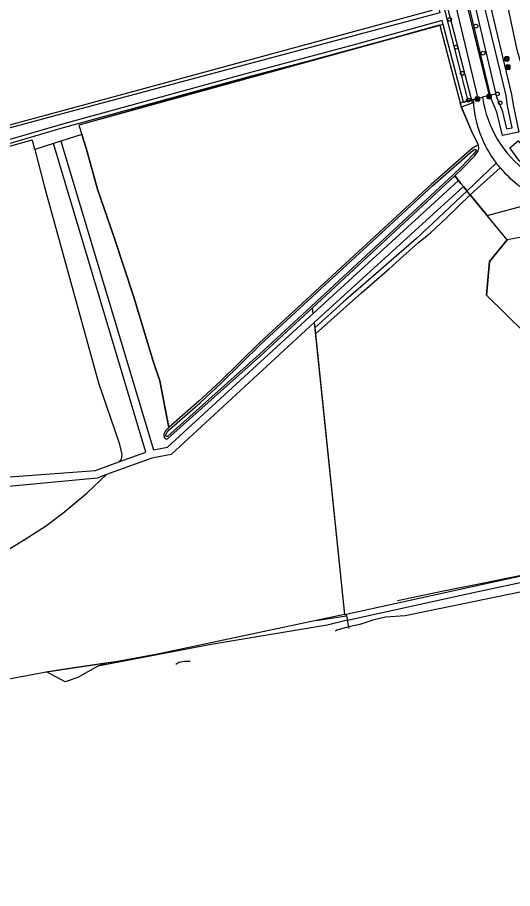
# Model space of a CAD drawing. Extents: x 162880 to 165536, y 384011 to 385179.
# Drawn here: x 163488.3 to 163616.5, y 384019.7 to 384245.3 of the extents above; entities that cross this region are included whole.
import ezdxf

# ---------------------------------------------------------------- set-up
doc = ezdxf.new("R2010")
doc.units = 0
for name, color, linetype in [('IMGEO_Afsluitpaal', 7, 'Continuous'), ('IMGEO_Afvalbak', 7, 'Continuous'), ('IMGEO_Bank', 7, 'Continuous'), ('IMGEO_Boom', 7, 'Continuous'), ('IMGEO_Erf', 7, 'Continuous'), ('IMGEO_Gemengd_bos', 7, 'Continuous'), ('IMGEO_Grasland_agrarisch', 7, 'Continuous'), ('IMGEO_Grasland_overig', 7, 'Continuous'), ('IMGEO_Groenvoorziening', 7, 'Continuous'), ('IMGEO_Hek', 7, 'Continuous'), ('IMGEO_Loofbos', 7, 'Continuous'), ('IMGEO_Spoorbaan_halfverhard', 7, 'Continuous'), ('IMGEO_Struiken', 7, 'Continuous'), ('IMGEO_Voetpad_halfverhard', 7, 'Continuous'), ('IMGEO_Voetpad_onverhard', 7, 'Continuous'), ('IMGEO_Waterloop', 7, 'Continuous')]:
    doc.layers.add(name, color=color, linetype=linetype)

msp = doc.modelspace()

# ---------------------------------------------------------------- linework, layer by layer
at = {"layer": 'IMGEO_Afsluitpaal'}
for p, q in [((163606.86, 384223.75), (163606.86, 384224.55)), ((163606.86, 384224.55), (163606.86, 384223.75)), ((163606.96, 384224.65), (163607.75, 384224.65)), ((163607.75, 384224.65), (163606.96, 384224.65)), ((163607.85, 384224.55), (163607.85, 384223.75)), ((163607.85, 384223.75), (163607.85, 384224.55)), ((163609.89, 384224.41), (163609.89, 384225.21)), ((163609.89, 384225.21), (163609.89, 384224.41)), ((163609.99, 384225.31), (163610.78, 384225.31)), ((163610.78, 384225.31), (163609.99, 384225.31)), ((163610.78, 384224.31), (163609.99, 384224.31)), ((163609.99, 384224.31), (163610.78, 384224.31)), ((163610.88, 384225.21), (163610.88, 384224.41)), ((163610.88, 384224.41), (163610.88, 384225.21)), ((163607.75, 384223.65), (163606.96, 384223.65)), ((163606.96, 384223.65), (163607.75, 384223.65))]:
    msp.add_line(p, q, dxfattribs=at)
for points in [[(163607.28, 384224.53), (163607.43, 384224.53), (163607.43, 384223.78), (163607.28, 384223.78), (163607.28, 384224.53)], [(163610.31, 384225.18), (163610.46, 384225.18), (163610.46, 384224.43), (163610.31, 384224.43), (163610.31, 384225.18)]]:
    msp.add_lwpolyline(points, dxfattribs=at)
for centre, start, end in [((163606.96, 384224.55), 90, 180), ((163606.96, 384224.55), 90, 180), ((163607.75, 384224.55), 0, 90), ((163607.75, 384224.55), 360, 90), ((163609.99, 384225.21), 90, 180), ((163609.99, 384225.21), 90, 180), ((163609.99, 384224.41), 180, 270), ((163609.99, 384224.41), 180, 270), ((163610.78, 384225.21), 0, 90), ((163610.78, 384225.21), 360, 90), ((163610.78, 384224.41), 270, 0), ((163610.78, 384224.41), 270, 0), ((163606.96, 384223.75), 180, 270), ((163606.96, 384223.75), 180, 270), ((163607.75, 384223.75), 270, 0), ((163607.75, 384223.75), 270, 0)]:
    msp.add_arc(centre, 0.1, start, end, dxfattribs=at)
at = {"layer": 'IMGEO_Afvalbak'}
for p, q in [((163614.47, 384234.18), (163614.47, 384234.97)), ((163614.47, 384234.97), (163614.47, 384234.18)), ((163614.57, 384235.07), (163615.36, 384235.07)), ((163615.36, 384235.07), (163614.57, 384235.07)), ((163615.36, 384234.08), (163614.57, 384234.08)), ((163614.57, 384234.08), (163615.36, 384234.08)), ((163615.46, 384234.97), (163615.46, 384234.18)), ((163615.46, 384234.18), (163615.46, 384234.97))]:
    msp.add_line(p, q, dxfattribs=at)
msp.add_lwpolyline([(163614.61, 384234.79), (163615.32, 384234.79), (163615.17, 384234.32), (163614.76, 384234.32), (163614.61, 384234.79)], dxfattribs=at)
for centre, start, end in [((163614.57, 384234.97), 90, 180), ((163614.57, 384234.97), 90, 180), ((163614.57, 384234.18), 180, 270), ((163614.57, 384234.18), 180, 270), ((163615.36, 384234.97), 0, 90), ((163615.36, 384234.97), 360, 90), ((163615.36, 384234.18), 270, 0), ((163615.36, 384234.18), 270, 0)]:
    msp.add_arc(centre, 0.1, start, end, dxfattribs=at)
at = {"layer": 'IMGEO_Bank'}
for p, q in [((163614.75, 384231.99), (163614.75, 384232.83)), ((163614.75, 384232.83), (163614.75, 384231.99)), ((163614.82, 384232.92), (163615.66, 384232.92)), ((163615.66, 384232.92), (163614.82, 384232.92)), ((163615.67, 384231.92), (163614.83, 384231.92)), ((163614.83, 384231.92), (163615.67, 384231.92)), ((163615.44, 384232.31), (163615.05, 384232.31)), ((163615.06, 384232.42), (163615.06, 384232.53)), ((163615.1, 384232.53), (163615.1, 384232.42)), ((163615.39, 384232.53), (163615.11, 384232.53)), ((163615.11, 384232.42), (163615.39, 384232.42)), ((163615.39, 384232.42), (163615.39, 384232.53)), ((163615.44, 384232.53), (163615.44, 384232.42)), ((163615.75, 384232.84), (163615.75, 384232)), ((163615.75, 384232), (163615.75, 384232.84))]:
    msp.add_line(p, q, dxfattribs=at)
for points in [[(163614.99, 384232.31), (163614.85, 384232.31), (163614.96, 384232.42), (163615.05, 384232.42)], [(163615.05, 384232.53), (163614.96, 384232.53), (163614.96, 384232.7), (163615.53, 384232.7), (163615.53, 384232.53), (163615.44, 384232.53)], [(163615.04, 384232.31), (163615.04, 384232.1), (163615, 384232.1), (163615, 384232.31)], [(163615.44, 384232.42), (163615.53, 384232.42), (163615.64, 384232.31), (163615.5, 384232.31)], [(163615.49, 384232.31), (163615.49, 384232.1), (163615.45, 384232.1), (163615.45, 384232.31)]]:
    msp.add_lwpolyline(points, dxfattribs=at)
for centre, radius, start, end in [((163614.83, 384232.84), 0.0779, 92.4484, 184.2845), ((163614.83, 384232.84), 0.0779, 92.4484, 184.2845), ((163614.83, 384232), 0.0779, 182.4484, 274.2845), ((163614.83, 384232), 0.0779, 182.4484, 274.2845), ((163614.99, 384232.31), 0.00671, 2.8957, 87.1043), ((163615.05, 384232.31), 0.00671, 92.8957, 177.1043), ((163615.05, 384232.53), 0.00671, 2.8957, 87.1043), ((163615.05, 384232.42), 0.00671, 272.8957, 357.1043), ((163615.11, 384232.53), 0.00671, 92.8957, 177.1043), ((163615.11, 384232.42), 0.00671, 182.8957, 267.1043), ((163615.39, 384232.53), 0.00671, 2.8957, 87.1043), ((163615.39, 384232.42), 0.00671, 272.8957, 357.1043), ((163615.44, 384232.53), 0.00671, 92.8957, 177.1043), ((163615.44, 384232.42), 0.00671, 182.8957, 267.1043), ((163615.44, 384232.31), 0.00671, 2.8957, 87.1043), ((163615.5, 384232.31), 0.00671, 92.8957, 177.1043), ((163615.67, 384232.84), 0.0779, 2.4484, 94.2845), ((163615.67, 384232.84), 0.0779, 2.4484, 94.2845), ((163615.67, 384232), 0.0779, 272.4484, 4.2845), ((163615.67, 384232), 0.0779, 272.4484, 4.2845)]:
    msp.add_arc(centre, radius, start, end, dxfattribs=at)
at = {"layer": 'IMGEO_Boom'}
for centre in [(163600.17, 384244.77), (163606.98, 384243.04), (163601.85, 384237.59), (163608.8, 384236.05), (163603.43, 384230.82), (163605.01, 384223.87), (163612.52, 384225.49), (163613.25, 384223.15)]:
    msp.add_circle(centre, 0.489, dxfattribs=at)
at = {"layer": 'IMGEO_Erf'}
msp.add_lwpolyline([(163420.51, 384217.03), (163421.95, 384217.37), (163422.39, 384217.47), (163426.49, 384201.32), (163500, 384221.2), (163595.65, 384247.2), (163594.94, 384250), (163582.79, 384300.44), (163572.69, 384343.12), (163569.03, 384358.6)], dxfattribs=at)
at = {"layer": 'IMGEO_Gemengd_bos'}
for points in [[(163492.8, 384211.11), (163492.21, 384213.45), (163492.04, 384213.52), (163427.08, 384195.26)], [(163497.65, 384212.63), (163492.8, 384211.11)], [(163492.8, 384211.11), (163495.17, 384201.65), (163509.25, 384150.68), (163514.6, 384135.02), (163515.29, 384132.13), (163515.18, 384130.82), (163514.57, 384130.19)], [(163514.57, 384130.19), (163521.56, 384132.74), (163497.65, 384212.63)], [(163565.09, 384166.29), (163528.09, 384132.12), (163523.06, 384131.15), (163511.36, 384126.9)], [(163565.09, 384166.29), (163565.24, 384164.91)], [(163565.4, 384163.31), (163572.94, 384090.7)], [(163448.63, 384122.37), (163455.75, 384124.07), (163508.46, 384127.97), (163514.57, 384130.19)], [(163511.36, 384126.9), (163508.9, 384126.01), (163456.56, 384121.08)], [(163456.56, 384121.08), (163463.83, 384094.52), (163464.42, 384094.48), (163466.38, 384095.65), (163471.12, 384099.37), (163472.77, 384100.09), (163475.17, 384101.63), (163480.6, 384104.32), (163490.29, 384110.14), (163495.52, 384113.54), (163500, 384116.92), (163506.29, 384122.05), (163511.36, 384126.9)], [(163565.59, 384089.13), (163524.55, 384080.35), (163513.76, 384078.41), (163511.12, 384078.02)], [(163572.94, 384090.7), (163565.59, 384089.13)], [(163511.12, 384078.02), (163501.19, 384076.55), (163495.61, 384075.72)], [(163495.61, 384075.72), (163495.33, 384075.68), (163477.68, 384072.37), (163467.94, 384070.94), (163466.72, 384070.85)]]:
    msp.add_lwpolyline(points, dxfattribs=at)
at = {"layer": 'IMGEO_Grasland_agrarisch'}
for points in [[(163597.59, 384243.22), (163602.89, 384223.16), (163603.18, 384222.07)], [(163603.18, 384222.07), (163605.96, 384215.39), (163607.65, 384212.17)], [(163607.65, 384212.17), (163607.12, 384212.04), (163605.96, 384211.31), (163595.42, 384202.02), (163550.92, 384161.06), (163540.78, 384150.98), (163535.26, 384145.87), (163527.51, 384139.13)], [(163605.51, 384199.33), (163609.88, 384193.99)], [(163615.03, 384187.69), (163610.51, 384182.07), (163609.74, 384173.4), (163649.77, 384133.98), (163667.08, 384116.41)]]:
    msp.add_lwpolyline(points, dxfattribs=at)
at = {"layer": 'IMGEO_Grasland_overig'}
for points in [[(163427.08, 384195.26), (163426.96, 384195.8), (163464.93, 384206.46), (163500.22, 384216.8), (163548.23, 384229.97), (163562.06, 384233.64), (163575.73, 384237.26), (163597.55, 384243.35), (163597.59, 384243.22)], [(163597.59, 384243.22), (163504.17, 384217.35), (163504.96, 384214.94)], [(163499.56, 384213.24), (163497.65, 384212.63)], [(163602.44, 384203.08), (163564.86, 384168.58)], [(163602.44, 384203.08), (163603.08, 384202.3), (163603.71, 384201.53)], [(163603.71, 384201.53), (163565.09, 384166.29)], [(163573.72, 384089.16), (163605.87, 384096.28), (163622.92, 384099.92), (163636.63, 384103.12), (163637.54, 384103.28), (163637.81, 384103.23), (163638.33, 384102.82), (163639.34, 384101.63), (163639.58, 384101.53), (163640.07, 384101.57), (163650.45, 384103.67), (163666.66, 384107.12)], [(163573.38, 384090.79), (163625.3, 384102.13), (163635.57, 384104.54), (163635.67, 384104.53), (163637.7, 384104.78), (163637.82, 384104.8)], [(163574.07, 384087.47), (163573.72, 384089.16)]]:
    msp.add_lwpolyline(points, dxfattribs=at)
at = {"layer": 'IMGEO_Groenvoorziening'}
for points in [[(163610.74, 384225.11), (163604.89, 384249.66), (163595.99, 384287.08), (163598.08, 384288.27), (163599.47, 384288.6)], [(163608.93, 384262.68), (163607.96, 384267.98), (163607.59, 384271.1), (163605.13, 384271.31), (163610.18, 384250.34), (163616.19, 384225.37), (163616.57, 384222.66), (163618.07, 384215.6), (163613.84, 384214.74), (163612.35, 384220.74), (163611, 384224.03), (163610.74, 384225.11)], [(163779.43, 384271.18), (163766.57, 384256.55), (163761.05, 384251.64), (163752.29, 384243.83), (163743.67, 384237.25), (163741.86, 384236.43), (163737.13, 384232.79), (163670.88, 384217.58), (163646.71, 384212.76), (163636.58, 384211.75), (163624.89, 384215.8), (163621.99, 384222.08), (163617.65, 384236.89), (163613.52, 384256.49), (163613.1, 384256.81), (163611.67, 384257.86), (163611.14, 384258.17)], [(163610.4, 384225.03), (163610.74, 384225.11)], [(163605.8, 384223.9), (163606, 384223.12), (163603.18, 384222.07)], [(163618.34, 384207.95), (163615.72, 384211.52), (163617.86, 384213.37), (163621.7, 384208.92)], [(163601.48, 384204.26), (163603.53, 384206.16), (163606.67, 384209.48), (163607.47, 384210.58), (163607.69, 384211.36), (163607.65, 384212.17)], [(163564.7, 384170.08), (163601.48, 384204.26)], [(163601.48, 384204.26), (163602.44, 384203.08)], [(163603.71, 384201.53), (163604.66, 384200.36)]]:
    msp.add_lwpolyline(points, dxfattribs=at)
at = {"layer": 'IMGEO_Hek'}
for points in [[(163598.46, 384243.46), (163550, 384230.24), (163504.17, 384217.35), (163504.96, 384214.94)], [(163607.51, 384224.32), (163606.23, 384224.01)], [(163612.15, 384225.45), (163610.4, 384225.03)], [(163603.77, 384223.38), (163602.8, 384223.13), (163605.96, 384215.39), (163607.65, 384212.17)], [(163604.66, 384223.6), (163603.77, 384223.38)], [(163606.23, 384224.01), (163604.66, 384223.6)], [(163504.96, 384214.94), (163506.11, 384211.44), (163508.98, 384200.78), (163513.32, 384188.27), (163518.42, 384172.84), (163523.43, 384156.31), (163525.15, 384151.16), (163527.51, 384139.13)], [(163602.44, 384203.08), (163601.48, 384204.26)], [(163603.71, 384201.53), (163603.08, 384202.3), (163602.44, 384203.08)], [(163604.97, 384199.98), (163603.71, 384201.53)], [(163609.88, 384193.99), (163604.97, 384199.98)], [(163615.03, 384187.69), (163609.88, 384193.99)], [(163667.79, 384115.68), (163649.77, 384133.98), (163609.74, 384173.4), (163610.51, 384182.07), (163615.03, 384187.69)], [(163565.09, 384166.29), (163572.94, 384090.7)], [(163586.69, 384094.3), (163598.55, 384096.77), (163607.68, 384098.63), (163616.63, 384100.42), (163622.58, 384101.6), (163630.81, 384103.26), (163651.43, 384107.4), (163667.16, 384110.71), (163702.89, 384118.44), (163814.31, 384143.43)], [(163572.94, 384090.7), (163524.55, 384080.35), (163513.76, 384078.41), (163495.33, 384075.68), (163477.68, 384072.37), (163467.94, 384070.94), (163457.12, 384070.13), (163452.1, 384069.48), (163447.18, 384068.32), (163441.13, 384066.58), (163423.91, 384062.71), (163264.45, 384030.14), (163241.3, 384026.29), (163228.47, 384024.27), (163216.16, 384022.58), (163189.42, 384019.68)]]:
    msp.add_lwpolyline(points, dxfattribs=at)
at = {"layer": 'IMGEO_Loofbos'}
for points in [[(163572.38, 384358.74), (163574.95, 384348), (163585.05, 384306.4), (163586.55, 384300.14), (163595.47, 384263.98), (163599.01, 384250.23), (163605.8, 384223.9)], [(163605.8, 384223.9), (163606.23, 384224.01)], [(163504.96, 384214.94), (163499.56, 384213.24)], [(163499.56, 384213.24), (163523.49, 384133.27), (163527.15, 384133.98), (163564.86, 384168.58)], [(163527.51, 384139.13), (163525.15, 384151.16), (163523.43, 384156.31), (163518.42, 384172.84), (163513.32, 384188.27), (163508.98, 384200.78), (163506.11, 384211.44), (163504.96, 384214.94)], [(163609.88, 384193.99), (163624.96, 384198.05)], [(163615.03, 384187.69), (163609.88, 384193.99)], [(163643.49, 384192.85), (163615.03, 384187.69)], [(163527.2, 384136.21), (163551.23, 384157.61), (163564.7, 384170.08)], [(163564.86, 384168.58), (163564.7, 384170.08)], [(163527.51, 384139.13), (163527.29, 384138.94), (163526.65, 384138.19), (163526.2, 384137.31), (163526.2, 384136.78), (163526.45, 384136.32)]]:
    msp.add_lwpolyline(points, dxfattribs=at)
msp.add_arc((163526.88, 384136.63), 0.532, 216.6549, 307.2136, dxfattribs=at)
at = {"layer": 'IMGEO_Spoorbaan_halfverhard'}
for points in [[(163757.52, 384125.78), (163750.21, 384123.78), (163718.33, 384117.26), (163699.5, 384113.65), (163697.58, 384113.54), (163694.82, 384112.47), (163676.14, 384108.52), (163645.22, 384102.21), (163627.62, 384098.32), (163588.66, 384090.3), (163583.53, 384089.98), (163580.25, 384089.22), (163576.93, 384088.08), (163574.07, 384087.47)], [(163574.07, 384087.47), (163570.93, 384086.6), (163570.6, 384086.32)], [(163574.16, 384087.06), (163574.07, 384087.47)], [(163532.99, 384078.49), (163531.63, 384078.45), (163530.05, 384078.24), (163529.29, 384077.72)]]:
    msp.add_lwpolyline(points, dxfattribs=at)
at = {"layer": 'IMGEO_Struiken'}
for points in [[(163573.72, 384089.16), (163568.48, 384087.93), (163538.45, 384082.91), (163509.14, 384077.25)], [(163565.59, 384089.13), (163573.48, 384090.32)], [(163572.94, 384090.7), (163573.38, 384090.79)], [(163573.48, 384090.32), (163573.38, 384090.79)], [(163573.48, 384090.32), (163573.57, 384089.89), (163573.72, 384089.16)], [(163509.14, 384077.25), (163511.12, 384078.02)], [(163509.14, 384077.25), (163503.89, 384074.31), (163500.61, 384073.25), (163496.03, 384075.74), (163495.61, 384075.72)]]:
    msp.add_lwpolyline(points, dxfattribs=at)
at = {"layer": 'IMGEO_Voetpad_halfverhard'}
for points in [[(163606.23, 384224.01), (163607.51, 384224.32)], [(163607.51, 384224.32), (163608.65, 384224.6)]]:
    msp.add_lwpolyline(points, dxfattribs=at)
for centre, radius, start, end in [((163637.77, 384228.88), 29.43, 188.3599, 278.0103), ((163635.37, 384225.3), 29.16, 182.5344, 217.5378), ((163635.25, 384225.2), 29.01, 217.5185, 220.6304), ((163635.38, 384225.29), 29.17, 220.6061, 249.0536)]:
    msp.add_arc(centre, radius, start, end, dxfattribs=at)
at = {"layer": 'IMGEO_Voetpad_onverhard'}
for points in [[(163607.51, 384224.32), (163601.4, 384250), (163589.49, 384300.08), (163572.76, 384367.96)], [(163574.23, 384368.32), (163592.24, 384298.65), (163604.24, 384250), (163610.4, 384225.03)], [(163610.4, 384225.03), (163608.65, 384224.6)], [(163604.66, 384200.36), (163612.24, 384207.53)], [(163613.24, 384206.31), (163605.51, 384199.33)], [(163604.66, 384200.36), (163598.65, 384194.68), (163591.61, 384188.02), (163572.64, 384171.51), (163565.24, 384164.91)], [(163565.4, 384163.31), (163577.37, 384173.94), (163582.73, 384178.59), (163584.39, 384180.11), (163587.23, 384182.71), (163592.1, 384186.98), (163595.21, 384189.5), (163599.26, 384193.34), (163605.51, 384199.33)], [(163565.24, 384164.91), (163565.4, 384163.31)]]:
    msp.add_lwpolyline(points, dxfattribs=at)
at = {"layer": 'IMGEO_Waterloop'}
for points in [[(163288.71, 384184.65), (163289.48, 384185.21), (163289.97, 384185.57), (163290.95, 384185.9), (163344.2, 384198.56), (163407.2, 384213.54), (163420.64, 384216.38), (163421.98, 384216.66), (163425.84, 384201.18), (163426.01, 384200.47), (163499.99, 384220.39), (163597.69, 384246.6), (163596.81, 384250), (163584.11, 384298.84), (163569.93, 384357.87)], [(163599.63, 384287.93), (163598.78, 384287.73), (163597.5, 384286.97), (163606.3, 384250), (163612.15, 384225.45), (163612.39, 384224.48), (163613.73, 384221.19), (163614.91, 384216.43), (163616.35, 384216.73), (163615.14, 384222.41), (163614.77, 384225.1), (163608.77, 384250), (163603.25, 384272.92), (163608.74, 384272.46)], [(163598.13, 384250), (163604.91, 384223.69), (163604.66, 384223.6), (163603.8, 384223.28), (163603.77, 384223.38), (163598.46, 384243.46), (163598.2, 384244.48), (163575.48, 384238.16), (163547.99, 384230.85), (163499.97, 384217.68), (163464.68, 384207.34)], [(163564.36, 384170.44), (163550.9, 384157.98), (163527.2, 384136.88), (163527.06, 384136.79), (163526.92, 384136.77), (163526.79, 384136.8), (163526.7, 384136.91), (163526.7, 384137.19), (163527.07, 384137.91), (163527.65, 384138.59), (163535.6, 384145.5), (163541.13, 384150.62), (163551.27, 384160.7), (163595.76, 384201.64), (163606.26, 384210.91), (163606.72, 384211.2), (163606.95, 384211.11), (163607.01, 384210.8), (163606.29, 384209.8), (163603.18, 384206.51), (163601.14, 384204.62), (163564.36, 384170.44)]]:
    msp.add_lwpolyline(points, dxfattribs=at)

doc.saveas('drawing.dxf')
